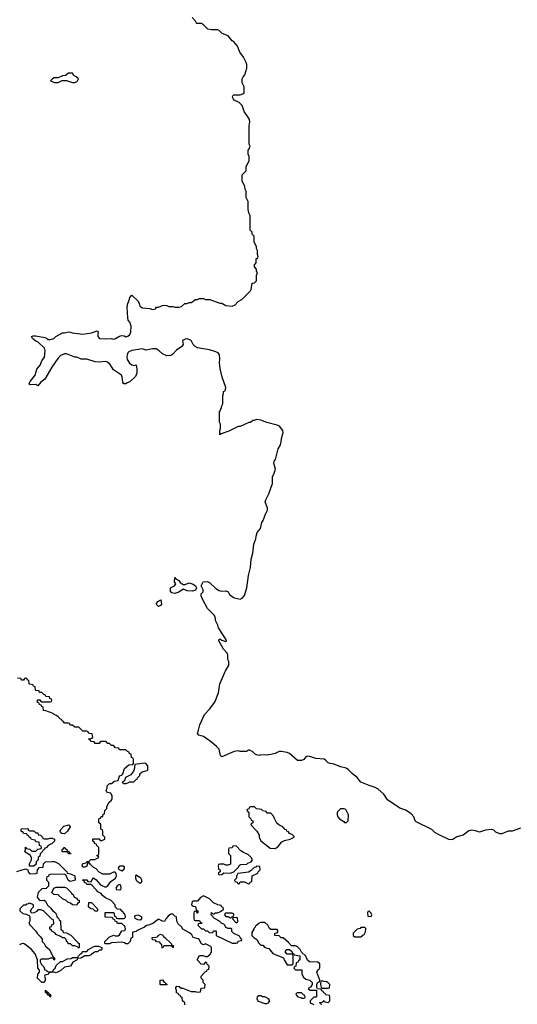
# Model space of a CAD drawing. Header units: inches. Extents: x 2710684 to 2828758, y 857022 to 965663.
# Tile 290 of 316: x 2812112 to 2816980, y 874195 to 883828. Entities that reach past the tile are written whole.
import ezdxf

# ---------------------------------------------------------------- set-up
doc = ezdxf.new("R2010")
doc.units = ezdxf.units.IN
doc.header["$MEASUREMENT"] = 0
doc.layers.add('C8817', color=7, linetype='Continuous')
doc.layers.add('C8818', color=7, linetype='Continuous')

msp = doc.modelspace()

# ---------------------------------------------------------------- linework, layer by layer
at = {"layer": 'C8817', "color": 4}
for points, elevation in [([(2817010, 875918), (2816930, 875888), (2816890, 875888), (2816830, 875862), (2816810, 875862), (2816770, 875878), (2816750, 875898), (2816730, 875904), (2816670, 875899), (2816610, 875879), (2816570, 875894), (2816530, 875899), (2816506.8, 875893.2), (2816452, 875850), (2816390, 875835.3), (2816350.7, 875809.3), (2816325.6, 875805.6), (2816309.3, 875809.3), (2816210, 875855.3), (2816174.6, 875874.6), (2816144, 875904), (2815990, 875982), (2815982, 875990), (2815968, 876030), (2815940.4, 876060.4), (2815890, 876094), (2815830, 876115.3), (2815710, 876195.3), (2815675.3, 876250), (2815618.6, 876298.6), (2815590, 876315.3), (2815530, 876335.3), (2815449.6, 876369.6), (2815414.8, 876414.8), (2815369.4, 876449.4), (2815330, 876488.7), (2815304.7, 876504.7), (2815250, 876519), (2815190, 876544.5), (2815148.7, 876550), (2815130, 876559.3), (2815104.5, 876584.5), (2815090, 876592.7), (2815010, 876600.9), (2814950, 876621.2), (2814930, 876624), (2814910, 876618), (2814892, 876590), (2814870, 876579), (2814830, 876582), (2814750, 876649), (2814730, 876657.2), (2814670, 876669), (2814650, 876668.7), (2814610, 876649), (2814570, 876639), (2814530, 876634), (2814470, 876635.3), (2814450, 876628.7), (2814420.2, 876640.2), (2814390, 876668), (2814360.4, 876680.4), (2814350, 876682), (2814330, 876669), (2814269.5, 876669.5), (2814250, 876674), (2814210, 876668.7), (2814090, 876618), (2814078, 876630), (2814064, 876690), (2814037.5, 876717.5), (2813990, 876759), (2813910, 876815.3), (2813866, 876830), (2813850, 876846), (2813862, 876878), (2813873.2, 876930), (2813919.3, 877030), (2813970, 877082.8), (2814020.9, 877150), (2814056.6, 877243.4), (2814069.6, 877330.4), (2814130, 877464.7), (2814159, 877510), (2814157.2, 877550), (2814149.3, 877570), (2814149.2, 877610), (2814141.2, 877630), (2814104.5, 877670), (2814059, 877750), (2814060.2, 877759.8), (2814070, 877771.3), (2814090, 877758), (2814130, 877744.7), (2814134, 877750), (2814130, 877766), (2814058, 877878), (2814050, 877906), (2814028, 877950), (2814028, 877970), (2814018, 877998), (2813949, 878069), (2813905.6, 878145.6), (2813888, 878192), (2813886, 878210), (2813906, 878230), (2813906, 878250), (2813888, 878290), (2813908, 878330), (2813950.9, 878330.9), (2813970, 878322), (2814030, 878262), (2814063.5, 878243.5), (2814090, 878238), (2814130, 878242), (2814150, 878232), (2814165.4, 878205.4), (2814210.7, 878170.7), (2814270, 878157.3), (2814290, 878167.3), (2814310, 878196), (2814334, 878270), (2814351.6, 878390), (2814369.3, 878469.3), (2814377.2, 878550), (2814392.7, 878610), (2814404, 878696), (2814422, 878750), (2814424.7, 878775.3), (2814435.3, 878810), (2814468.7, 878850), (2814482, 878910), (2814495.3, 878930), (2814515.3, 878990), (2814535.3, 879030), (2814535.3, 879050), (2814514, 879110), (2814519, 879130), (2814549, 879190), (2814585.2, 879290), (2814584.7, 879355.3), (2814602, 879390), (2814613.2, 879430), (2814599, 879490), (2814602, 879510), (2814613.2, 879526.8), (2814639, 879630), (2814662, 879670), (2814670, 879694), (2814674, 879730), (2814689.2, 879790), (2814686, 879810), (2814653.2, 879850), (2814630, 879862.7), (2814530, 879886), (2814470, 879909), (2814430, 879915.3), (2814407.3, 879907.3), (2814392.7, 879907.3), (2814370, 879888), (2814352.7, 879887.3), (2814270, 879848.7), (2814250, 879848), (2814158, 879802), (2814082, 879778), (2814070, 879766), (2814068.4, 879808.4), (2814075.3, 879830), (2814075.3, 879870), (2814068, 879890), (2814068, 879990), (2814072.5, 880000)], 4), ([(2813726, 874190), (2813726, 874210), (2813706, 874230), (2813702, 874262), (2813687.3, 874267.3), (2813682, 874282), (2813667.3, 874287.3), (2813662, 874302), (2813647.3, 874307.3), (2813646, 874330), (2813638, 874350), (2813640.4, 874359.6), (2813648.4, 874371.6), (2813671.1, 874371.1), (2813692, 874352), (2813708, 874352), (2813790, 874322), (2813830, 874322), (2813850, 874314), (2813882, 874318), (2813887.3, 874352.7), (2813922, 874358), (2813926, 874390), (2813908.4, 874408.4), (2813906, 874430), (2813886, 874450), (2813886, 874470), (2813927.3, 874512.7), (2813942, 874518), (2813947.3, 874532.7), (2813962, 874538), (2813966, 874570), (2813947.3, 874587.3), (2813942, 874602), (2813930, 874606), (2813910, 874586), (2813888.4, 874588.4), (2813848, 874630), (2813870, 874672), (2813908.4, 874671.6), (2813930, 874662), (2813950, 874662), (2813975.3, 874684.7), (2813988.7, 874710), (2813988.4, 874748.4), (2813980.4, 874760.4), (2813930, 874788), (2813910, 874778), (2813890, 874788), (2813868.7, 874828.7), (2813856.4, 874836.4), (2813810, 874848), (2813794.6, 874874.6), (2813774.6, 874894.6), (2813708, 874930), (2813694.6, 874954.6), (2813663.1, 874983.1), (2813648.4, 875008.4), (2813646, 875050), (2813630, 875058), (2813610, 875078), (2813590, 875078), (2813563.5, 875056.5), (2813542, 875030), (2813530, 875006), (2813510, 875008), (2813470, 875028), (2813414, 874986), (2813371.6, 874968.4), (2813352.7, 874967.3), (2813334, 874950), (2813262, 874918), (2813250, 874906), (2813218, 874902), (2813214, 874890), (2813214, 874850), (2813198, 874842), (2813194, 874810), (2813170, 874786), (2813150, 874788), (2813136.4, 874796.4), (2813110, 874802), (2813010, 874798), (2812990, 874788), (2812950, 874786), (2812946, 874790), (2812946, 874810), (2812987.3, 874852.7), (2813030, 874872), (2813045.4, 874865.4), (2813076.4, 874863.6), (2813090, 874874), (2813110, 874914), (2813142, 874918), (2813146, 874930), (2813142, 874962), (2813130, 874966), (2813110, 874986), (2813070, 874986), (2813062, 875002), (2813047.3, 875007.3), (2813042, 875022), (2813027.3, 875027.3), (2813022, 875042), (2813010, 875046), (2812947.3, 875047.3), (2812947.3, 875092.7), (2813030, 875094), (2813034, 875090), (2813038, 875058), (2813052.7, 875052.7), (2813058, 875038), (2813070, 875034), (2813130, 875034), (2813142, 875038), (2813146, 875050), (2813142, 875082), (2813127.3, 875087.3), (2813122, 875102), (2813110, 875106), (2813102, 875122), (2813067.3, 875127.3), (2813046, 875150), (2813046, 875170), (2813006, 875210), (2812950, 875238), (2812921.2, 875261.2), (2812910, 875278), (2812875.3, 875295.3), (2812870, 875306), (2812810, 875366), (2812767.3, 875367.3), (2812762, 875382), (2812747.3, 875387.3), (2812742, 875402), (2812726, 875410), (2812730, 875414), (2812770, 875414), (2812778, 875398), (2812810, 875394), (2812826, 875430), (2812831.6, 875431.6), (2812856.9, 875416.9), (2812903, 875363), (2812950, 875341), (2812970, 875351), (2813003.7, 875396.3), (2813048, 875430), (2813058, 875450), (2813056.4, 875476.4), (2813047.3, 875487.3), (2813030, 875488), (2812991.1, 875468.9), (2812926, 875470), (2812890, 875488), (2812860.4, 875520.4), (2812830, 875538), (2812803.1, 875563.1), (2812790, 875586), (2812778, 875582), (2812770, 875548), (2812750, 875538), (2812730, 875538), (2812722, 875550), (2812730, 875574), (2812762, 875578), (2812770, 875594), (2812790, 875594), (2812808.4, 875611.6), (2812847.3, 875612.7), (2812886, 875630), (2812882, 875642), (2812868, 875648), (2812870, 875654), (2812882, 875658), (2812886, 875670), (2812886, 875730), (2812866, 875750), (2812862, 875762), (2812850, 875766), (2812842, 875782), (2812826, 875790), (2812826, 875810), (2812830, 875814), (2812890, 875814), (2812898, 875798), (2812910, 875794), (2812946, 875810), (2812946, 875830), (2812926, 875850), (2812926, 875890), (2812922, 875902), (2812906, 875910), (2812906, 875950), (2812902, 875962), (2812886, 875970), (2812886, 876010), (2812902, 876018), (2812908.4, 876031.6), (2812926, 876034), (2812930, 876054), (2812942, 876058), (2812946, 876090), (2812966, 876110), (2812966, 876130), (2812988.4, 876171.6), (2813010, 876194), (2813018, 876210), (2813018, 876238), (2813006, 876250), (2813002, 876262), (2812970, 876266), (2812960.4, 876280.4), (2812958, 876290), (2812968, 876310), (2812968, 876332), (2812990, 876354), (2813010, 876354), (2813040.4, 876379.6), (2813074.6, 876385.4), (2813089.2, 876430.8), (2813110, 876438), (2813122, 876450), (2813136.4, 876503.6), (2813180.4, 876539.6), (2813218, 876542), (2813226, 876550), (2813226, 876590), (2813222, 876602), (2813206, 876610), (2813202, 876642), (2813187.3, 876647.3), (2813182, 876662), (2813167.3, 876667.3), (2813150, 876686), (2813090, 876686), (2813082, 876702), (2813050, 876706), (2813030, 876726), (2813010, 876726), (2812990, 876746), (2812967.3, 876747.3), (2812962, 876762), (2812950, 876766), (2812910, 876766), (2812898, 876762), (2812890, 876746), (2812850, 876746), (2812842, 876762), (2812810, 876766), (2812802, 876782), (2812786, 876790), (2812790, 876794), (2812822, 876798), (2812826, 876810), (2812822, 876842), (2812790, 876846), (2812782, 876862), (2812770, 876866), (2812730, 876866), (2812690, 876906), (2812650, 876906), (2812630, 876926), (2812607.3, 876927.3), (2812602, 876942), (2812590, 876946), (2812550, 876946), (2812542, 876962), (2812527.3, 876967.3), (2812522, 876982), (2812510, 876986), (2812488.7, 877008.7), (2812464, 877024), (2812448, 877030), (2812439, 877039), (2812367.3, 877067.3), (2812346, 877070), (2812342, 877102), (2812327.3, 877107.3), (2812322, 877122), (2812307.3, 877127.3), (2812302, 877142), (2812287.3, 877147.3), (2812287.3, 877172.7), (2812310, 877174), (2812318, 877158), (2812330, 877154), (2812410, 877154), (2812422, 877158), (2812426, 877170), (2812422, 877182), (2812407.3, 877187.3), (2812402, 877202), (2812367.3, 877207.3), (2812362, 877222), (2812347.3, 877227.3), (2812330, 877246), (2812307.3, 877247.3), (2812302, 877262), (2812270, 877266), (2812266, 877270), (2812262, 877302), (2812247.3, 877307.3), (2812242, 877322), (2812210, 877326), (2812206, 877330), (2812202, 877362), (2812187.3, 877367.3), (2812182, 877382), (2812170, 877386), (2812158, 877382), (2812150, 877366), (2812130, 877366), (2812122, 877382), (2812090, 877386)], 8), ([(2812084.7, 875495.3), (2812170, 875522), (2812192, 875512), (2812194, 875490), (2812212.7, 875472.7), (2812270, 875474), (2812282, 875478), (2812286, 875510), (2812307.3, 875532.7), (2812342, 875538), (2812346, 875570), (2812366, 875590), (2812430, 875594), (2812451.6, 875591.6), (2812492.7, 875572.7), (2812574, 875490), (2812578, 875478), (2812610, 875472), (2812652.7, 875452.7), (2812654, 875410), (2812610, 875398), (2812600.4, 875400.4), (2812586, 875410), (2812562, 875462), (2812547.3, 875467.3), (2812410, 875466), (2812398, 875462), (2812392.7, 875447.3), (2812378, 875442), (2812374, 875430), (2812374, 875410), (2812394, 875390), (2812394, 875350), (2812371.6, 875328.4), (2812330, 875326), (2812294, 875290), (2812283.6, 875243.6), (2812299.6, 875219.6), (2812310, 875212), (2812350, 875214), (2812364.7, 875204.7), (2812385.4, 875165.4), (2812416.9, 875136.9), (2812431.6, 875111.6), (2812462, 875090), (2812472, 875070), (2812474, 875050), (2812494, 875030), (2812498, 875018), (2812511.6, 875011.6), (2812514, 874930), (2812532.7, 874912.7), (2812538, 874898), (2812570, 874894), (2812611.1, 874871.1), (2812679.6, 874799.6), (2812694, 874790), (2812694, 874750), (2812690, 874746), (2812678, 874758), (2812650, 874766), (2812630, 874766), (2812610, 874786), (2812587.3, 874787.3), (2812582, 874802), (2812568.4, 874808.4), (2812566, 874830), (2812550, 874846), (2812530, 874846), (2812518, 874858), (2812510, 874858), (2812470, 874878), (2812455.3, 874895.3), (2812426, 874910), (2812422, 874922), (2812406, 874930), (2812407.3, 874952.7), (2812422, 874958), (2812427.3, 874972.7), (2812442, 874978), (2812446, 874990), (2812442, 875022), (2812427.3, 875027.3), (2812346, 875110), (2812318, 875118), (2812290, 875118), (2812276.9, 875103.1), (2812254, 875090), (2812228, 875088), (2812218, 875110), (2812230, 875134), (2812246, 875150), (2812246, 875170), (2812210, 875186), (2812183.6, 875176.4), (2812170, 875166), (2812150, 875166), (2812114, 875130), (2812114, 875110), (2812143.6, 875083.6), (2812176.9, 875076.9), (2812204.7, 875064.7), (2812211.1, 875051.1), (2812212, 875010), (2812202, 874990), (2812210, 874974), (2812270, 874912), (2812285.4, 874885.4), (2812316.9, 874856.9), (2812331.1, 874831.1), (2812332, 874810), (2812350.9, 874790.9), (2812365.4, 874765.4), (2812402, 874730), (2812438, 874658), (2812454, 874650), (2812454, 874630), (2812450, 874626), (2812442, 874642), (2812430, 874646), (2812410, 874646), (2812390, 874638), (2812323.6, 874636.4), (2812312.7, 874627.3), (2812312, 874610), (2812324.7, 874584.7), (2812342, 874570), (2812354, 874546), (2812354, 874534), (2812374, 874530), (2812378, 874518), (2812392.7, 874512.7), (2812427.3, 874512.7), (2812438, 874522), (2812443.1, 874536.9), (2812458, 874550), (2812470, 874574), (2812510, 874614), (2812530, 874614), (2812580.4, 874639.6), (2812616.4, 874643.6), (2812630, 874654), (2812670, 874654), (2812682, 874658), (2812686, 874670), (2812706, 874690), (2812722, 874698), (2812727.3, 874712.7), (2812767.3, 874712.7), (2812786, 874730), (2812830, 874758), (2812850, 874764.7), (2812883.6, 874763.6), (2812914, 874750), (2812914, 874730), (2812910, 874726), (2812890, 874726), (2812874, 874710), (2812850, 874708.7), (2812836.9, 874703.1), (2812810, 874678), (2812790, 874668), (2812750, 874668.7), (2812710, 874648), (2812678, 874642), (2812674, 874630), (2812631.6, 874608.4), (2812610, 874569), (2812550, 874558), (2812513.7, 874526.3), (2812470, 874504), (2812450, 874508.7), (2812412.7, 874507.3), (2812398, 874502), (2812390, 874486), (2812358, 874482), (2812354, 874470), (2812362, 874450), (2812362, 874430), (2812351.3, 874408.7), (2812330, 874408), (2812286, 874450), (2812288, 874490), (2812306, 874510), (2812306, 874530), (2812288.7, 874550), (2812286, 874630), (2812262, 874690), (2812228.7, 874730), (2812175.5, 874775.5), (2812150, 874788.7), (2812130, 874788), (2812110, 874778)], 8), ([(2815066, 874190), (2815062, 874202), (2815047.3, 874207.3), (2815047.3, 874212.7), (2815082, 874218), (2815090, 874234), (2815098, 874218), (2815130, 874214), (2815146, 874230), (2815146, 874270), (2815142, 874282), (2815107.3, 874287.3), (2815102, 874302), (2815087.3, 874307.3), (2815082, 874322), (2815067.3, 874327.3), (2815062, 874342), (2815026, 874346), (2815020.4, 874360.4), (2815018, 874390), (2815028.9, 874411.1), (2815046, 874414), (2815048, 874430), (2815018, 874510), (2815030, 874534), (2815042, 874538), (2815047.3, 874552.7), (2815048, 874590), (2815030, 874608), (2814946, 874610), (2814928.4, 874628.4), (2814910, 874666), (2814870, 874706), (2814855.3, 874730), (2814830, 874758), (2814810, 874768), (2814770, 874766), (2814740.4, 874800.4), (2814690, 874846), (2814670, 874846), (2814650, 874866), (2814607.3, 874867.3), (2814607.3, 874892.7), (2814630, 874894), (2814636.4, 874903.6), (2814636.4, 874916.4), (2814630, 874926), (2814567.3, 874927.3), (2814556.4, 874936.4), (2814538, 874970), (2814510, 874995.3), (2814470, 874995.3), (2814454, 874990), (2814430, 874966), (2814418, 874962), (2814414, 874950), (2814402, 874938), (2814402, 874930), (2814383.6, 874896.4), (2814382, 874870), (2814402, 874850), (2814432, 874830), (2814450, 874794), (2814470, 874774), (2814490, 874774), (2814510, 874752), (2814550, 874742), (2814590, 874692), (2814694, 874650), (2814703.6, 874623.6), (2814730, 874582), (2814778, 874582), (2814786, 874590), (2814786, 874670), (2814782, 874682), (2814770, 874686), (2814730, 874686), (2814708, 874710), (2814726, 874730), (2814752.7, 874732.7), (2814772.7, 874712.7), (2814778, 874698), (2814794, 874690), (2814798, 874678), (2814854, 874670), (2814854, 874630), (2814838, 874622), (2814832.7, 874607.3), (2814818, 874602), (2814814, 874570), (2814798, 874562), (2814794, 874550), (2814810, 874534), (2814872.7, 874532.7), (2814872, 874490), (2814890, 874462), (2814910, 874442), (2814950.8, 874430.8), (2814972, 874410), (2814972, 874390), (2814956, 874364), (2814934, 874350), (2814952.7, 874332.7), (2815014, 874334), (2815014, 874270), (2815010, 874266), (2814990, 874266), (2814974, 874250), (2814954, 874230), (2814954, 874210), (2814990, 874194)], 8)]:
    msp.add_lwpolyline(points, dxfattribs=dict(at, elevation=elevation))
for points, elevation in [([(2813710, 878302), (2813730, 878302), (2813770, 878318), (2813810, 878304.7), (2813830.9, 878290.9), (2813842, 878270), (2813832.7, 878247.3), (2813803.6, 878236.4), (2813750, 878242), (2813710, 878258), (2813670, 878229), (2813630, 878214), (2813600.4, 878220.4), (2813586, 878230), (2813586, 878270), (2813626, 878290), (2813638, 878310), (2813628, 878330), (2813630, 878372), (2813638, 878358), (2813670, 878342), (2813682.8, 878322.8)], 4), ([(2813470, 878088), (2813446, 878110), (2813463.1, 878136.9), (2813491.6, 878151.6), (2813498, 878110), (2813490, 878098)], 4), ([(2813334, 876554), (2813238, 876542), (2813232.7, 876492.7), (2813225.4, 876474.6), (2813199.8, 876440.2), (2813146.8, 876413.2), (2813136.9, 876383.1), (2813114, 876370), (2813130, 876354), (2813150, 876354), (2813170, 876362), (2813190, 876372), (2813227.3, 876372.7), (2813250, 876394), (2813262, 876398), (2813266, 876410), (2813287.3, 876432.7), (2813288, 876450), (2813308.9, 876471.1), (2813358, 876482), (2813366, 876490), (2813366, 876530), (2813346, 876550)], 8), ([(2814410, 876126), (2814370, 876126), (2814358, 876122), (2814352.7, 876107.3), (2814338, 876102), (2814334, 876090), (2814354, 876070), (2814354, 876030), (2814374, 876010), (2814378, 875998), (2814394, 875990), (2814394, 875970), (2814378, 875962), (2814374, 875950), (2814432, 875890), (2814454, 875850), (2814454, 875830), (2814470, 875794), (2814563.6, 875723.6), (2814610, 875721), (2814640.2, 875739.8), (2814675.3, 875784.7), (2814701.2, 875798.8), (2814758, 875810), (2814798, 875830), (2814798, 875838), (2814776.4, 875856.4), (2814750, 875866), (2814742, 875882), (2814726, 875890), (2814722, 875902), (2814710, 875906), (2814686, 875930), (2814646, 875950), (2814628.4, 875968.4), (2814600.4, 876020.4), (2814596.4, 876036.4), (2814570, 876066), (2814530, 876066), (2814522, 876082), (2814487.3, 876087.3), (2814482, 876102), (2814428.4, 876108.4)], 8), ([(2815250, 876108), (2815221, 876079), (2815218, 876070), (2815218, 876050), (2815224.7, 876030), (2815242, 876010), (2815283.6, 875983.6), (2815290, 875974), (2815310, 875974), (2815326, 875990), (2815328, 876050), (2815316.4, 876076.4), (2815302, 876102), (2815287.3, 876107.3)], 8), ([(2812210, 875894), (2812250, 875894), (2812270, 875874), (2812290, 875874), (2812294, 875854), (2812314, 875850), (2812334, 875830), (2812338, 875818), (2812350, 875814), (2812390, 875814), (2812410, 875822), (2812430, 875822), (2812454, 875810), (2812452, 875790), (2812430, 875768), (2812391.6, 875748.4), (2812370, 875726), (2812358, 875722), (2812350, 875706), (2812338, 875702), (2812334, 875690), (2812312.7, 875667.3), (2812310, 875646), (2812294, 875630), (2812292.7, 875607.3), (2812274, 875590), (2812272.7, 875567.3), (2812250, 875548), (2812208, 875548), (2812208.7, 875570), (2812228.7, 875610), (2812228.7, 875630), (2812214.6, 875654.6), (2812164.7, 875684.7), (2812162, 875690), (2812168, 875710), (2812168, 875732), (2812172.7, 875732.7), (2812178, 875718), (2812212.7, 875712.7), (2812230, 875694), (2812270, 875694), (2812290, 875714), (2812322, 875718), (2812326, 875730), (2812322, 875742), (2812306, 875750), (2812302, 875782), (2812270, 875786), (2812262, 875802), (2812227.3, 875807.3), (2812222, 875822), (2812206, 875830), (2812202, 875842), (2812187.3, 875847.3), (2812182, 875862), (2812150, 875866), (2812142, 875882), (2812127.3, 875887.3), (2812126, 875910), (2812130, 875912), (2812190, 875914), (2812198, 875898)], 8), ([(2812550, 875864), (2812525.2, 875865.2), (2812514, 875874), (2812508, 875890), (2812513.6, 875906.4), (2812542.7, 875937.3), (2812591.6, 875951.6), (2812602, 875942), (2812604.7, 875930), (2812581, 875890)], 8), ([(2812590, 875666), (2812582, 875682), (2812570, 875686), (2812527.3, 875687.3), (2812526, 875710), (2812542, 875718), (2812546, 875730), (2812554, 875730), (2812558, 875718), (2812574, 875710), (2812578, 875698), (2812594, 875690), (2812598, 875678), (2812612.7, 875672.7), (2812610, 875666)], 8), ([(2814230, 875746), (2814198, 875742), (2814190, 875726), (2814158, 875722), (2814154, 875710), (2814154, 875670), (2814174, 875650), (2814172.7, 875567.3), (2814150, 875558), (2814130, 875558), (2814110, 875566), (2814070, 875566), (2814058, 875562), (2814054, 875550), (2814058, 875518), (2814074, 875510), (2814074, 875490), (2814058, 875482), (2814054, 875470), (2814070, 875462), (2814090, 875464.7), (2814110, 875482), (2814170, 875478), (2814206, 875490), (2814250, 875534), (2814262, 875558), (2814276.4, 875563.6), (2814333.2, 875566.8), (2814344, 875576), (2814378, 875590), (2814388, 875610), (2814378, 875630), (2814350, 875658), (2814300.4, 875680.4), (2814276.4, 875696.4)], 8), ([(2813130, 875546), (2813090, 875546), (2813074, 875530), (2813078, 875518), (2813110, 875502), (2813126, 875510), (2813136.4, 875523.6), (2813136.4, 875536.4)], 8), ([(2814430, 875546), (2814422, 875538), (2814406.4, 875533.6), (2814376.9, 875503.1), (2814352, 875488), (2814244.7, 875475.3), (2814234, 875450), (2814234, 875430), (2814214, 875410), (2814218, 875398), (2814232.7, 875392.7), (2814250, 875374), (2814262, 875378), (2814270, 875394), (2814310, 875392), (2814350, 875374), (2814362, 875378), (2814366, 875390), (2814382, 875398), (2814387.3, 875452.7), (2814442, 875478), (2814446, 875490), (2814466, 875510), (2814462, 875542)], 8), ([(2813250, 875458), (2813243.6, 875456.4), (2813244.7, 875430), (2813252, 875410), (2813259.6, 875399.6), (2813290, 875382), (2813307.3, 875392.7), (2813308, 875410), (2813298, 875430)], 8), ([(2812670, 875166), (2812628.4, 875168.4), (2812610, 875186), (2812586, 875190), (2812566, 875210), (2812530, 875228), (2812490, 875266), (2812446, 875270), (2812428, 875290), (2812447.3, 875332.7), (2812470, 875342), (2812550, 875342), (2812570, 875334), (2812614, 875290), (2812618, 875278), (2812634, 875270), (2812644.7, 875244.7), (2812670, 875234), (2812678, 875218), (2812692.7, 875212.7), (2812694, 875190), (2812678, 875182)], 8), ([(2813090, 875366), (2813070, 875358), (2813054, 875330), (2813058, 875318), (2813090, 875314), (2813102, 875318), (2813106, 875330), (2813102, 875362)], 8), ([(2813910, 875255.3), (2813879.6, 875240.4), (2813850, 875206), (2813810, 875206), (2813798, 875202), (2813794, 875170), (2813810, 875154), (2813832.7, 875152.7), (2813838, 875118), (2813854, 875110), (2813854, 875090), (2813850, 875086), (2813842, 875102), (2813830, 875106), (2813818, 875102), (2813814, 875090), (2813814, 875030), (2813818, 875018), (2813830, 875014), (2813870, 875014), (2813878, 874998), (2813892.7, 874992.7), (2813890, 874986), (2813858, 874982), (2813854, 874970), (2813890, 874934), (2813910, 874934), (2813930, 874914), (2813950, 874914), (2813970, 874894), (2814002, 874898), (2814007.3, 874912.7), (2814030, 874914), (2814034, 874910), (2814034, 874870), (2814190, 874794), (2814230, 874794), (2814242, 874798), (2814250, 874814), (2814282, 874818), (2814286, 874830), (2814267.3, 874847.3), (2814262, 874862), (2814207.3, 874887.3), (2814187.3, 874907.3), (2814186, 874930), (2814176.4, 874936.4), (2814150, 874938), (2814127.3, 874947.3), (2814118, 874970), (2814110, 874978), (2814090, 874986), (2814066, 875010), (2814016.4, 875036.4), (2813986, 875070), (2813988, 875092), (2814002, 875082), (2814010, 875082), (2814028.9, 875091.1), (2814048.4, 875091.6), (2814078, 875102), (2814090, 875114), (2814102, 875118), (2814106, 875130), (2814102, 875142), (2814090, 875146), (2814082, 875162), (2814050, 875168), (2814009.1, 875189.1), (2813970, 875228)], 8), ([(2812850, 875106), (2812830, 875126), (2812808.7, 875128.7), (2812786, 875150), (2812787.3, 875192.7), (2812814, 875190), (2812874, 875130), (2812874, 875110), (2812870, 875106)], 8), ([(2813270, 875066), (2813238, 875062), (2813234, 875050), (2813238, 875038), (2813263.6, 875023.6), (2813290, 875022), (2813306, 875030), (2813306, 875050)], 8), ([(2814190, 875086), (2814130, 875086), (2814118, 875082), (2814114, 875070), (2814130, 875054), (2814150, 875054), (2814170, 875042), (2814178, 875042), (2814187.3, 875052.7), (2814202, 875058), (2814206, 875070), (2814202, 875082)], 8), ([(2814230, 875046), (2814198, 875042), (2814194, 875030), (2814230, 874994), (2814242, 874998), (2814246, 875010), (2814242, 875042)], 8), ([(2815530, 875106), (2815518, 875102), (2815514, 875090), (2815518, 875058), (2815550, 875054), (2815558, 875070), (2815550, 875086)], 8), ([(2815490, 874946), (2815450, 874946), (2815442, 874938), (2815414, 874930), (2815374, 874890), (2815374, 874870), (2815390, 874854), (2815450, 874854), (2815467.3, 874872.7), (2815482, 874878), (2815496.4, 874903.6), (2815498, 874938)], 8), ([(2813610, 874748), (2813602, 874762), (2813590, 874766), (2813530, 874766), (2813518, 874762), (2813512.7, 874747.3), (2813507.3, 874747.3), (2813502, 874782), (2813490, 874786), (2813482, 874802), (2813450, 874806), (2813442, 874822), (2813410, 874826), (2813408, 874850), (2813447.3, 874852.7), (2813462, 874858), (2813466, 874870), (2813490, 874882), (2813510.7, 874870.7), (2813518, 874858), (2813532, 874850), (2813594, 874790), (2813598, 874778), (2813614, 874770), (2813614, 874750)], 8), ([(2813490, 874386), (2813486, 874390), (2813487.3, 874432.7), (2813510, 874434), (2813518, 874418), (2813534, 874410), (2813538, 874398), (2813552.7, 874392.7), (2813550, 874386)], 8), ([(2815070, 874426), (2815058, 874422), (2815054, 874390), (2815062, 874362), (2815070, 874354), (2815130, 874354), (2815142, 874358), (2815146, 874390), (2815126, 874410), (2815116.4, 874416.4), (2815090, 874418)], 8), ([(2812410, 874266), (2812402, 874282), (2812390, 874286), (2812382, 874302), (2812366, 874310), (2812366, 874330), (2812370, 874334), (2812378, 874318), (2812390, 874314), (2812398, 874298), (2812414, 874290), (2812414, 874270)], 8), ([(2814470, 874278), (2814450, 874278), (2814434, 874270), (2814432, 874250), (2814446, 874226), (2814510, 874204.7), (2814530, 874204.7), (2814546, 874210), (2814554.6, 874225.4), (2814554.6, 874234.6), (2814546, 874250), (2814510, 874268), (2814488.4, 874268.4)], 8), ([(2814870, 874306), (2814830, 874306), (2814818, 874302), (2814814, 874290), (2814834, 874270), (2814862, 874262), (2814870, 874254), (2814890, 874254), (2814902, 874258), (2814906, 874270), (2814902, 874282), (2814887.3, 874287.3)], 8)]:
    msp.add_lwpolyline(points, close=True, dxfattribs=dict(at, elevation=elevation))
at = {"layer": 'C8818', "color": 4, "elevation": 4}
msp.add_lwpolyline([(2814072.5, 880000), (2814087.3, 880032.7), (2814088.4, 880051.6), (2814098, 880070), (2814098, 880150), (2814106, 880170), (2814106, 880190), (2814122, 880198), (2814128, 880230), (2814094, 880330), (2814074.8, 880414.8), (2814065.2, 880470), (2814069.4, 880510.6), (2814066.6, 880550), (2814052.7, 880570), (2814030, 880579.5), (2813970, 880597.2), (2813850, 880617.2), (2813828.7, 880630), (2813809.4, 880649.4), (2813789.1, 880689.1), (2813750, 880705.2), (2813730, 880704), (2813706, 880690), (2813711, 880650), (2813698, 880630), (2813644.5, 880595.5), (2813610, 880555.3), (2813590, 880542), (2813550, 880538), (2813510, 880558), (2813478, 880590), (2813448.7, 880608.7), (2813410, 880609.2), (2813350, 880595.3), (2813310, 880609), (2813208.1, 880591.9), (2813181.1, 880578.9), (2813170.6, 880569.4), (2813164, 880550), (2813160.7, 880530), (2813164.5, 880504.5), (2813187.1, 880467.1), (2813210, 880451.3), (2813236.4, 880443.6), (2813251.3, 880451.3), (2813258, 880410), (2813258, 880370), (2813243.6, 880336.4), (2813190, 880286), (2813163.6, 880276.4), (2813150, 880266), (2813130, 880266), (2813120.4, 880280.4), (2813114.6, 880334.6), (2813108, 880350), (2813030, 880402), (2812995.5, 880455.5), (2812970, 880479), (2812950, 880484), (2812890, 880479), (2812850, 880482), (2812770, 880506), (2812712.7, 880507.3), (2812670, 880528), (2812650, 880528), (2812570, 880558), (2812550, 880558), (2812510, 880542), (2812485.8, 880514.2), (2812426, 880430), (2812358, 880310), (2812319.6, 880280.4), (2812290, 880246), (2812270, 880258), (2812215.3, 880255.3), (2812210, 880258), (2812206, 880270), (2812214, 880290), (2812262, 880350), (2812281.2, 880410), (2812311.7, 880448.3), (2812329.2, 880490), (2812354.2, 880525.8), (2812362, 880590), (2812354.6, 880614.6), (2812292.7, 880672.7), (2812270, 880684), (2812238, 880710), (2812228, 880730), (2812244, 880736), (2812270, 880734.8), (2812358.5, 880718.5), (2812373.7, 880713.7), (2812390, 880698), (2812410, 880698), (2812446, 880710), (2812466, 880730), (2812530, 880764.7), (2812550, 880764.7), (2812590, 880774), (2812610, 880772), (2812624.5, 880764.5), (2812730, 880750.5), (2812814, 880766), (2812870, 880784.7), (2812878.8, 880770), (2812874.8, 880750), (2812877.3, 880730), (2812894, 880710), (2812950, 880704.9), (2813010, 880710.6), (2813030, 880703.8), (2813050, 880708.2), (2813087.1, 880732.9), (2813110, 880738.4), (2813134.4, 880734.4), (2813150, 880724.9), (2813170, 880730.8), (2813190, 880747.3), (2813198.4, 880770), (2813203.7, 880830), (2813190, 880868.7), (2813174, 880890), (2813169, 880910), (2813164, 881016), (2813168.4, 881051.6), (2813187.3, 881092.7), (2813188.4, 881111.6), (2813208.4, 881131.6), (2813270, 881074), (2813282, 881050), (2813286.8, 881026.8), (2813314, 881010), (2813383.6, 881003.6), (2813410, 880994), (2813442, 880998), (2813450, 881014), (2813470, 881014), (2813508.4, 881031.6), (2813530, 881034), (2813551.6, 881031.6), (2813570, 881022), (2813610, 881022), (2813630, 881014), (2813670, 881014), (2813696.4, 881023.6), (2813728.4, 881051.6), (2813750, 881052), (2813770, 881062), (2813790, 881062), (2813806, 881070), (2813828.7, 881091.3), (2813850, 881092), (2813870, 881102), (2813910, 881102), (2813930, 881092), (2813971.1, 881091.1), (2814070, 881054), (2814090, 881054), (2814130, 881032), (2814190, 881024.7), (2814220.4, 881039.6), (2814250, 881072), (2814286, 881090), (2814370, 881174), (2814378, 881190), (2814386, 881250), (2814410, 881254), (2814427.3, 881272.7), (2814428, 881330), (2814438, 881350), (2814428.4, 881368.4), (2814427.3, 881387.3), (2814408, 881410), (2814408, 881430), (2814426, 881450), (2814426, 881490), (2814442, 881498), (2814446, 881510), (2814438, 881530), (2814438, 881570), (2814428, 881590), (2814428, 881610), (2814407.3, 881652.7), (2814406, 881710), (2814386, 881730), (2814386, 881750), (2814366, 881770), (2814368, 881910), (2814358, 881930), (2814347.3, 881972.7), (2814346, 882050), (2814328, 882090), (2814328, 882150), (2814318, 882170), (2814314.6, 882194.6), (2814288, 882250), (2814288.4, 882311.6), (2814326, 882350), (2814326, 882390), (2814358, 882450), (2814358, 882490), (2814347.3, 882512.7), (2814346, 882550), (2814356.4, 882563.6), (2814366, 882590), (2814358, 882610), (2814358, 882790), (2814362, 882830), (2814359, 882850), (2814350, 882868), (2814308.7, 882930), (2814288, 882990), (2814258, 883018), (2814210, 883042), (2814202, 883050), (2814195.3, 883070), (2814198, 883082), (2814208.4, 883091.6), (2814267.3, 883092.7), (2814296.4, 883103.6), (2814307.3, 883112.7), (2814308, 883170), (2814288.9, 883208.9), (2814288, 883250), (2814298, 883270), (2814315.3, 883290), (2814333.6, 883353.6), (2814334, 883390), (2814328.7, 883410), (2814302, 883462), (2814264, 883510), (2814242, 883570), (2814209, 883609), (2814190, 883622), (2814151.2, 883671.2), (2814091.8, 883691.8), (2814062.9, 883722.9), (2814049.5, 883729.5), (2813987.2, 883727.2), (2813954, 883734), (2813910, 883779.3), (2813891.9, 883791.9), (2813846, 883790), (2813838, 883798), (2813835.3, 883810), (2813798, 883850)], dxfattribs=at)
at = {"layer": 'C8818', "color": 4, "elevation": 8}
msp.add_lwpolyline([(2812630, 883306), (2812590, 883306), (2812559.6, 883280.4), (2812530, 883278), (2812490, 883258), (2812450, 883258), (2812434, 883250), (2812414, 883230), (2812452.7, 883212.7), (2812470, 883212), (2812490, 883212), (2812528.4, 883231.6), (2812550, 883234), (2812570, 883234), (2812630, 883212), (2812650, 883212), (2812670, 883224.7), (2812678, 883230), (2812686, 883250), (2812666, 883270), (2812643.1, 883283.1)], close=True, dxfattribs=at)

doc.saveas('drawing.dxf')
